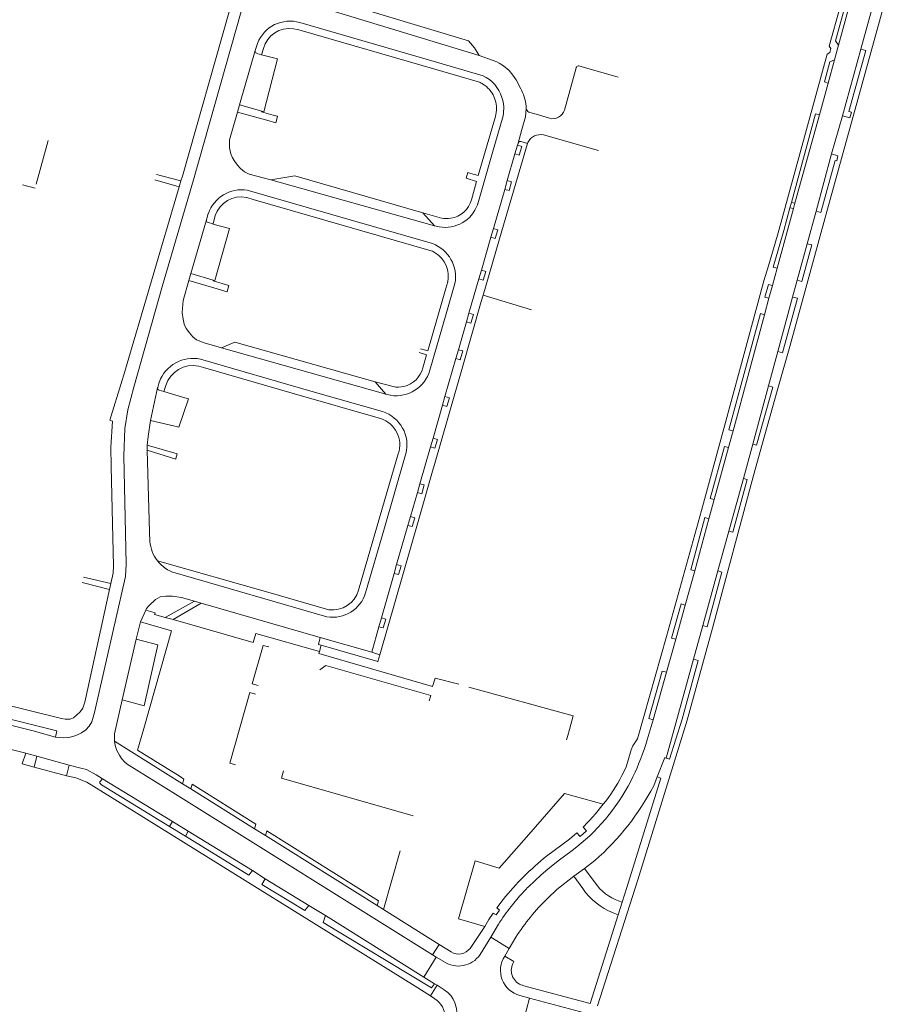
# Model space of a CAD drawing. Extents: x 145000 to 155000, y 457500 to 470000.
# Tile 332 of 548: x 149645 to 149844, y 463496 to 463721. Entities that reach past the tile are written whole.
import ezdxf

# ---------------------------------------------------------------- set-up
doc = ezdxf.new("R2010")
doc.units = 0
doc.header["$LTSCALE"] = 0.2
doc.header["$MEASUREMENT"] = 0
doc.layers.add('kant verharding', color=252, linetype='Continuous', lineweight=0)

msp = doc.modelspace()

# ---------------------------------------------------------------- linework, layer by layer
at = {"layer": 'kant verharding', "lineweight": 0}
for p, q in [((149713.98, 463723.98), (149750.38, 463712.93)), ((149840.83, 463725.44), (149837.74, 463714.39)), ((149708.76, 463718.89), (149707.9, 463719.05)), ((149699.68, 463715.71), (149699.14, 463714.06)), ((149831.76, 463711.98), (149832.66, 463715.34)), ((149699.14, 463714.06), (149695.57, 463701.65)), ((149700.58, 463713.11), (149699.47, 463713.43)), ((149701.02, 463714.56), (149700.58, 463713.11)), ((149704.27, 463712.15), (149700.58, 463713.11)), ((149837.74, 463714.39), (149833.6, 463699.14)), ((149704.27, 463712.15), (149701.11, 463700.05)), ((149775.77, 463709.84), (149773.23, 463710.57)), ((149830.28, 463706.65), (149831.76, 463711.98)), ((149772.6, 463710.09), (149769.92, 463700.46)), ((149776.65, 463709.58), (149775.77, 463709.84)), ((149782.23, 463707.98), (149776.65, 463709.58)), ((149828.27, 463699.4), (149830.28, 463706.65)), ((149760.11, 463705), (149759.95, 463705.31)), ((149695.57, 463701.65), (149695.1, 463699.99)), ((149695.57, 463701.65), (149700.63, 463700.19)), ((149695.1, 463699.99), (149693.27, 463693.65)), ((149700.63, 463700.19), (149701.11, 463700.05)), ((149704.13, 463699.04), (149703.26, 463699.28)), ((149761.22, 463700.59), (149761.17, 463700.83)), ((149763.42, 463699.49), (149762, 463699.91)), ((149766.48, 463698.58), (149763.42, 463699.49)), ((149828.27, 463699.4), (149822.69, 463679.13)), ((149833.6, 463699.14), (149831.08, 463690.43)), ((149701.78, 463698.11), (149703.83, 463697.53)), ((149777.71, 463691.21), (149765.09, 463694.77)), ((149649, 463683.48), (149651.71, 463693.46)), ((149758.57, 463690.42), (149759.14, 463692.42)), ((149759.14, 463692.42), (149759.29, 463692.92)), ((149756.82, 463684.32), (149758.57, 463690.42)), ((149831.08, 463690.43), (149827.5, 463677.35)), ((149676.57, 463685.75), (149682.13, 463684.24)), ((149708.22, 463685.43), (149702.68, 463684.49)), ((149708.22, 463685.43), (149737.51, 463676.91)), ((149747.4, 463684.86), (149747.79, 463686.15)), ((149747.79, 463686.15), (149748.46, 463685.95)), ((149645.89, 463683.33), (149648.74, 463682.57)), ((149681.73, 463682.9), (149676.17, 463684.48)), ((149682.13, 463684.24), (149681.73, 463682.9)), ((149740.14, 463674), (149702.68, 463684.49)), ((149756.24, 463682.3), (149756.82, 463684.32)), ((149681.73, 463682.9), (149669.07, 463639.85)), ((149753.65, 463673.34), (149756.24, 463682.3)), ((149697.25, 463680.45), (149697.14, 463680.48)), ((149698.67, 463680.03), (149697.25, 463680.45)), ((149821.52, 463678.11), (149821.86, 463679.34)), ((149821.86, 463679.34), (149822.69, 463679.13)), ((149822.69, 463679.13), (149822.36, 463677.91)), ((149687.99, 463675.33), (149688.4, 463676.77)), ((149737.51, 463676.91), (149740.14, 463674)), ((149737.51, 463676.91), (149741.77, 463675.74)), ((149822.36, 463677.91), (149818.6, 463664.25)), ((149822.36, 463677.91), (149821.52, 463678.11)), ((149825.47, 463669.88), (149827.5, 463677.35)), ((149687.99, 463675.33), (149684.41, 463663.05)), ((149689.48, 463674.44), (149688.33, 463674.75)), ((149689.48, 463674.44), (149689.46, 463674.37)), ((149693.21, 463673.33), (149689.46, 463674.37)), ((149689.99, 463676.3), (149689.48, 463674.44)), ((149693.21, 463673.33), (149689.91, 463661.44)), ((149740.14, 463674), (149741.22, 463673.73)), ((149753.08, 463671.37), (149753.65, 463673.34)), ((149750.92, 463663.83), (149753.08, 463671.37)), ((149823.19, 463661.5), (149825.47, 463669.88)), ((149684.41, 463663.05), (149683.94, 463661.43)), ((149684.41, 463663.05), (149689.52, 463661.56)), ((149750.33, 463661.84), (149750.92, 463663.83)), ((149817.52, 463660.31), (149818.6, 463664.25)), ((149683.94, 463661.43), (149682.61, 463656.85)), ((149683.94, 463661.43), (149690.44, 463659.54)), ((149689.52, 463661.56), (149689.91, 463661.44)), ((149693.1, 463660.28), (149691.54, 463660.77)), ((149748.06, 463654), (149750.33, 463661.84)), ((149822.15, 463657.68), (149823.19, 463661.5)), ((149690.44, 463659.54), (149692.17, 463659.04)), ((149692.73, 463658.98), (149693.1, 463660.28)), ((149816.73, 463657.43), (149817.52, 463660.31)), ((149682.61, 463656.85), (149682.44, 463654.14)), ((149751.31, 463658.12), (149750.88, 463656.65)), ((149751.31, 463658.12), (149762.39, 463654.73)), ((149815.71, 463653.63), (149816.73, 463657.43)), ((149818.78, 463645.21), (149822.15, 463657.68)), ((149747.49, 463651.99), (149748.06, 463654)), ((149745.65, 463645.63), (149747.49, 463651.99)), ((149808.51, 463627.04), (149815.71, 463653.63)), ((149694.49, 463647.32), (149691.44, 463646.02)), ((149694.49, 463647.32), (149726.58, 463638.28)), ((149729.01, 463635.44), (149691.44, 463646.02)), ((149745.03, 463643.59), (149745.65, 463645.63)), ((149816.65, 463637.34), (149818.78, 463645.21)), ((149742.55, 463634.92), (149745.03, 463643.59)), ((149687.3, 463641.55), (149686.19, 463641.88)), ((149669.07, 463639.85), (149668.7, 463638.66)), ((149726.58, 463638.28), (149729.01, 463635.44)), ((149730.72, 463637.18), (149726.58, 463638.28)), ((149676.78, 463636.87), (149675.16, 463629.4)), ((149676.81, 463637), (149676.78, 463636.87)), ((149677.08, 463637.93), (149676.81, 463637)), ((149678.22, 463636.04), (149677.11, 463636.38)), ((149678.67, 463637.46), (149678.22, 463636.04)), ((149682.47, 463634.8), (149678.22, 463636.04)), ((149813.02, 463623.98), (149816.65, 463637.34)), ((149683.83, 463634.4), (149682.47, 463634.8)), ((149729.01, 463635.44), (149730.12, 463635.19)), ((149741.99, 463632.93), (149742.55, 463634.92)), ((149739.84, 463625.4), (149741.99, 463632.93)), ((149675.16, 463629.4), (149674.63, 463625.8)), ((149675.16, 463629.4), (149680.71, 463628.1)), ((149807.5, 463623.24), (149808.51, 463627.04)), ((149674.43, 463623.82), (149674.63, 463625.8)), ((149739.26, 463623.37), (149739.84, 463625.4)), ((149674.37, 463622.61), (149674.43, 463623.82)), ((149674.96, 463603.97), (149674.37, 463622.61)), ((149736.83, 463614.95), (149739.26, 463623.37)), ((149804.22, 463611.32), (149807.5, 463623.24)), ((149810.88, 463616.12), (149813.02, 463623.98)), ((149680.96, 463620.62), (149681, 463620.77)), ((149727.76, 463607.67), (149731.88, 463621.83)), ((149740.15, 463619.35), (149739.87, 463618.4)), ((149807.57, 463604.14), (149810.88, 463616.12)), ((149736.25, 463612.96), (149736.83, 463614.95)), ((149734.68, 463607.46), (149736.25, 463612.96)), ((149803, 463606.93), (149804.22, 463611.32)), ((149722.79, 463590.6), (149727.62, 463607.19)), ((149727.62, 463607.19), (149727.76, 463607.67)), ((149734.09, 463605.43), (149734.68, 463607.46)), ((149799.74, 463595.05), (149803, 463606.93)), ((149731.51, 463596.45), (149734.09, 463605.43)), ((149675.02, 463601.76), (149674.96, 463603.97)), ((149805.05, 463595.01), (149807.57, 463604.14)), ((149730.93, 463594.43), (149731.51, 463596.45)), ((149659.86, 463593.6), (149666.09, 463592.13)), ((149680.78, 463594.54), (149715.52, 463584.54)), ((149728.01, 463584.28), (149730.93, 463594.43)), ((149797.57, 463587.2), (149799.74, 463595.05)), ((149801.59, 463582.49), (149805.05, 463595.01)), ((149665.79, 463590.75), (149659.5, 463592.39)), ((149666.09, 463592.13), (149665.79, 463590.75)), ((149678.52, 463584.38), (149685.24, 463588.09)), ((149686.75, 463587.66), (149680.33, 463583.87)), ((149686.75, 463587.66), (149685.24, 463588.09)), ((149714.01, 463579.77), (149686.75, 463587.66)), ((149795.39, 463579.37), (149797.57, 463587.2)), ((149674.09, 463586.06), (149672.87, 463583.34)), ((149680.33, 463583.87), (149678.52, 463584.38)), ((149727.44, 463582.25), (149728.01, 463584.28)), ((149672.87, 463583.34), (149671.88, 463579.38)), ((149725.8, 463576.41), (149727.44, 463582.25)), ((149801.59, 463582.49), (149799.46, 463574.79)), ((149714.01, 463579.77), (149725.8, 463576.41)), ((149671.88, 463579.38), (149668.7, 463565.53)), ((149713.82, 463576.59), (149714.25, 463578.03)), ((149727.2, 463574.25), (149714.25, 463578.03)), ((149793.28, 463571.82), (149795.39, 463579.37)), ((149713.68, 463576.08), (149713.82, 463576.59)), ((149727.66, 463575.83), (149725.8, 463576.41)), ((149727.2, 463574.25), (149727.66, 463575.83)), ((149727.23, 463574.24), (149727.2, 463574.25)), ((149799.46, 463574.79), (149793.19, 463552.18)), ((149745.74, 463569.12), (149740.3, 463570.5)), ((149790.24, 463560.91), (149793.28, 463571.82)), ((149653.76, 463558.45), (149619.25, 463566.91)), ((149654.8, 463561.28), (149631.55, 463566.94)), ((149648.33, 463558.4), (149618.95, 463565.72)), ((149788.86, 463556.34), (149790.24, 463560.91)), ((149648.33, 463558.4), (149653.41, 463557)), ((149653.41, 463557), (149653.76, 463558.45)), ((149666.93, 463556.09), (149682.52, 463546.33)), ((149646.61, 463553.3), (149642.98, 463554.21)), ((149646.61, 463553.3), (149645.77, 463550.86)), ((149646.61, 463553.3), (149649.15, 463552.59)), ((149648.54, 463550.13), (149649.15, 463552.59)), ((149649.15, 463552.59), (149656.52, 463550.53)), ((149645.77, 463550.86), (149648.54, 463550.13)), ((149655.95, 463548.16), (149656.52, 463550.53)), ((149669.8, 463550.76), (149680.88, 463543.91)), ((149792.86, 463552.29), (149791.17, 463547.88)), ((149793.19, 463552.18), (149792.86, 463552.29)), ((149648.54, 463550.13), (149655.95, 463548.16)), ((149663.31, 463547.99), (149664.17, 463547.46)), ((149785.1, 463546.93), (149785.59, 463547.93)), ((149680.18, 463537.68), (149664.17, 463547.46)), ((149682.52, 463546.33), (149684.43, 463545.14)), ((149791.17, 463547.88), (149790.34, 463545.87)), ((149739.74, 463507.18), (149680.88, 463543.91)), ((149684.43, 463545.14), (149698.97, 463536.03)), ((149778.79, 463541.62), (149777.03, 463539.42)), ((149779.38, 463542.35), (149778.79, 463541.62)), ((149679.5, 463536.53), (149680.18, 463537.68)), ((149683.81, 463535.47), (149680.18, 463537.68)), ((149679.5, 463536.53), (149683.16, 463534.29)), ((149683.81, 463535.47), (149683.16, 463534.29)), ((149698.52, 463526.48), (149683.81, 463535.47)), ((149698.97, 463536.03), (149701.49, 463534.46)), ((149701.49, 463534.46), (149727.03, 463518.47)), ((149732.32, 463530.98), (149728.53, 463517.53)), ((149776.88, 463528.76), (149774.54, 463526.93)), ((149701.44, 463524.58), (149698.52, 463526.48)), ((149774.54, 463526.93), (149772.04, 463525.16)), ((149776.92, 463523.62), (149774.54, 463526.93)), ((149711.41, 463518.48), (149701.44, 463524.58)), ((149772.04, 463525.16), (149774.1, 463522.36)), ((149757.7, 463518.24), (149759.64, 463520.56)), ((149783.16, 463519.24), (149782.24, 463516.34)), ((149783.16, 463519.24), (149782.31, 463519.51)), ((149711.41, 463518.48), (149715.22, 463516.2)), ((149727.03, 463518.47), (149728.53, 463517.53)), ((149728.53, 463517.53), (149741.22, 463509.57)), ((149781.05, 463516.77), (149782.24, 463516.34)), ((149715.22, 463516.2), (149737.76, 463502.09)), ((149753.05, 463511.21), (149754.82, 463514.16)), ((149775.77, 463496.06), (149782.24, 463516.34)), ((149750.92, 463512.54), (149748.32, 463508.65)), ((149751.66, 463513.67), (149750.92, 463512.54)), ((149750.61, 463507.22), (149753.05, 463511.21)), ((149753.41, 463510.98), (149753.05, 463511.21)), ((149757.23, 463508.62), (149753.41, 463510.98)), ((149758.78, 463511.19), (149757.23, 463508.62)), ((149741.22, 463509.57), (149739.74, 463507.18)), ((149743.97, 463507.82), (149741.22, 463509.57)), ((149757.23, 463508.62), (149756.24, 463506.87)), ((149737.76, 463502.09), (149740.58, 463506.64)), ((149739.74, 463507.18), (149740.58, 463506.64)), ((149740.58, 463506.64), (149742.27, 463505.62)), ((149740.16, 463500.57), (149737.76, 463502.09)), ((149739.25, 463497.8), (149735.78, 463500)), ((149740.76, 463500.2), (149739.25, 463497.8)), ((149740.76, 463500.2), (149740.16, 463500.57)), ((149742.4, 463499.19), (149740.76, 463500.2)), ((149760.31, 463500.19), (149775.77, 463496.06)), ((149759.69, 463497.86), (149761.9, 463497.28)), ((149761.9, 463497.28), (149760.51, 463492.06)), ((149761.9, 463497.28), (149779.06, 463492.7))]:
    msp.add_line(p, q, dxfattribs=at)
at = {"layer": 'kant verharding', "lineweight": 0, "flags": 128}
for points in [[(149721.31, 463828.89), (149719.42, 463820.89), (149713.84, 463796.07), (149713.05, 463793.58), (149703.7, 463760.14), (149682.46, 463685.36), (149682.13, 463684.24)], [(149653.41, 463557), (149655.28, 463556.8), (149656.44, 463556.88), (149657.39, 463557.15), (149658.42, 463557.48), (149659.38, 463557.99), (149660.36, 463558.65), (149661.1, 463559.49), (149661.77, 463560.51), (149662.32, 463562.58), (149669.42, 463593.72), (149669.57, 463596.58), (149669.04, 463621.38), (149669.28, 463627.61), (149669.97, 463631.88), (149671.35, 463637.06), (149677.93, 463660.28), (149684.97, 463684.5), (149697.25, 463727.68), (149715.33, 463792.25), (149723.48, 463825.49), (149723.54, 463825.73)], [(149835.52, 463733.19), (149830.54, 463715.07), (149830.92, 463714.52), (149830.67, 463713.6), (149830.05, 463713.27), (149826.38, 463699.91), (149818.83, 463672.33), (149818.18, 463670), (149816.61, 463664.79), (149815.55, 463661.37), (149814.73, 463658.27), (149810.22, 463641.66), (149806.41, 463627.58), (149801.27, 463608.82), (149793.25, 463579.97), (149788.11, 463561.7), (149786.65, 463556.62), (149785.57, 463554.97), (149785.19, 463554.07), (149784.38, 463551.15), (149784.03, 463550.18), (149783.5, 463549.05)], [(149837.06, 463731.37), (149836.18, 463731.59), (149831.98, 463716.28), (149832.66, 463715.34)], [(149832.66, 463715.34), (149835.46, 463725.58), (149836.99, 463731.12)], [(149844.28, 463729.09), (149843.05, 463724.37), (149829.72, 463676.43), (149821.49, 463646.33), (149818.64, 463636.18), (149815.27, 463624.24), (149813.22, 463616.86), (149803.79, 463581.91), (149798.03, 463560.83), (149786.7, 463524.32), (149777.48, 463495.48)], [(149750.38, 463712.93), (149749.35, 463714.67), (149747.93, 463716.27), (149718.27, 463725.24)], [(149751.28, 463708.3), (149740.6, 463711.42), (149709.36, 463720.46)], [(149709.68, 463718.66), (149709.14, 463718.82), (149708.76, 463718.89)], [(149750.44, 463706.85), (149740.25, 463709.78), (149709.68, 463718.66)], [(149754.95, 463711.2), (149754.41, 463711.52), (149750.38, 463712.93)], [(149833.6, 463699.14), (149835.26, 463698.67), (149835.65, 463699.98), (149835.03, 463700.15), (149838.91, 463714.07), (149837.74, 463714.39)], [(149759.95, 463705.31), (149758.85, 463707.4), (149758.11, 463708.46), (149757.25, 463709.5), (149755.99, 463710.59), (149754.95, 463711.2)], [(149831.76, 463711.98), (149830.69, 463711.5), (149829.41, 463706.89), (149830.28, 463706.65)], [(149695.1, 463699.99), (149698.12, 463699.15), (149701.78, 463698.11)], [(149703.26, 463699.28), (149700.6, 463700.02), (149700.63, 463700.19)], [(149703.83, 463697.53), (149704.24, 463699.01), (149704.13, 463699.04)], [(149748.46, 463685.95), (149750.18, 463685.47), (149751.85, 463691.21), (149754.12, 463699.02)], [(149750.08, 463679.01), (149753.45, 463690.72), (149755.86, 463699.15)], [(149759.29, 463692.92), (149760.2, 463695.99), (149760.99, 463698.91), (149761.17, 463700.83)], [(149821.86, 463679.34), (149827.4, 463699.62), (149828.27, 463699.4)], [(149702.68, 463684.49), (149697.75, 463685.76), (149696.65, 463686.35), (149695.77, 463687.07), (149695.05, 463687.85), (149694.46, 463688.69), (149693.95, 463689.55), (149693.57, 463690.43), (149693.21, 463691.78), (149693.27, 463693.65)], [(149761.48, 463692.77), (149755.55, 463672.83), (149751.31, 463658.12)], [(149759.14, 463692.42), (149760.16, 463692.14), (149759.58, 463690.13), (149758.57, 463690.42)], [(149761.48, 463692.77), (149759.9, 463693.27), (149759.53, 463693.23), (149759.29, 463692.92)], [(149761.57, 463693.05), (149761.48, 463692.77)], [(149827.5, 463677.35), (149828.63, 463677.04), (149831.88, 463688.92), (149832.27, 463688.87), (149832.53, 463690.02), (149831.08, 463690.43)], [(149748.62, 463679.93), (149749.82, 463684.13), (149747.4, 463684.86)], [(149756.82, 463684.32), (149757.83, 463684.05), (149757.27, 463682.03), (149756.24, 463682.3)], [(149739.69, 463669.91), (149720.9, 463675.34), (149697.3, 463682.14)], [(149739.44, 463668.28), (149719.56, 463673.95), (149698.67, 463680.03)], [(149818.6, 463664.25), (149817.71, 463664.51), (149820.1, 463672.91), (149821.52, 463678.11)], [(149753.08, 463671.37), (149754.09, 463671.05), (149754.68, 463673.07), (149753.65, 463673.34)], [(149825.47, 463669.88), (149826.57, 463669.62), (149824.28, 463661.22), (149823.19, 463661.5)], [(149750.33, 463661.84), (149751.34, 463661.53), (149751.94, 463663.55), (149750.92, 463663.83)], [(149691.54, 463660.77), (149689.49, 463661.4), (149689.52, 463661.56)], [(149736.93, 463645.83), (149738.62, 463645.34), (149743.08, 463660.67)], [(149739.08, 463640.92), (149742.82, 463653.84), (149744.85, 463660.74)], [(149817.52, 463660.31), (149816.61, 463660.57), (149815.82, 463657.68), (149816.73, 463657.43)], [(149692.17, 463659.04), (149692.7, 463658.88), (149692.73, 463658.98)], [(149750.88, 463656.65), (149746.55, 463641.6), (149740.15, 463619.35)], [(149822.15, 463657.68), (149823.25, 463657.41), (149819.83, 463644.92), (149818.78, 463645.21)], [(149691.44, 463646.02), (149687.41, 463647.21), (149685.72, 463647.86), (149684.83, 463648.54), (149684.07, 463649.48), (149683.33, 463650.49), (149682.87, 463651.5), (149682.64, 463652.61), (149682.44, 463654.14)], [(149747.49, 463651.99), (149748.51, 463651.7), (149749.08, 463653.71), (149748.06, 463654)], [(149815.71, 463653.63), (149814.79, 463653.88), (149807.58, 463627.26), (149808.51, 463627.04)], [(149736.65, 463644.96), (149738.36, 463644.46), (149737.49, 463641.51)], [(149745.03, 463643.59), (149746.08, 463643.32), (149746.68, 463645.34), (149745.65, 463645.63)], [(149728.27, 463631.45), (149711.86, 463636.17), (149686.63, 463643.47)], [(149727.84, 463629.87), (149707.57, 463635.68), (149687.3, 463641.55)], [(149668.7, 463638.66), (149665.89, 463629.53), (149666.48, 463629.25), (149666.12, 463623.3), (149666.17, 463618.92), (149666.73, 463596.07), (149666.61, 463594.49), (149666.09, 463592.13)], [(149816.65, 463637.34), (149817.62, 463637.06), (149813.87, 463623.75), (149813.02, 463623.98)], [(149680.71, 463628.1), (149681.67, 463627.87), (149683.83, 463634.4)], [(149741.99, 463632.93), (149743, 463632.63), (149743.58, 463634.63), (149742.55, 463634.92)], [(149739.26, 463623.37), (149740.26, 463623.08), (149740.84, 463625.1), (149739.84, 463625.4)], [(149674.37, 463622.61), (149680.95, 463620.61), (149680.96, 463620.62)], [(149681, 463620.77), (149681.3, 463621.79), (149674.43, 463623.82)], [(149807.5, 463623.24), (149806.55, 463623.48), (149803.29, 463611.58), (149804.22, 463611.32)], [(149724.4, 463590.02), (149728.54, 463604.35), (149733.47, 463621.35)], [(149739.87, 463618.4), (149736.56, 463606.88), (149727.66, 463575.83)], [(149810.88, 463616.12), (149811.71, 463615.91), (149808.47, 463603.9), (149807.57, 463604.14)], [(149736.25, 463612.96), (149737.26, 463612.67), (149737.84, 463614.68), (149736.83, 463614.95)], [(149734.09, 463605.43), (149735.09, 463605.15), (149735.67, 463607.16), (149734.68, 463607.46)], [(149803, 463606.93), (149802.07, 463607.22), (149798.81, 463595.29), (149799.74, 463595.05)], [(149676.74, 463597.33), (149702.03, 463590.17), (149715.98, 463586.14)], [(149730.93, 463594.43), (149731.94, 463594.16), (149732.51, 463596.15), (149731.51, 463596.45)], [(149805.05, 463595.01), (149805.98, 463594.73), (149802.61, 463582.22), (149801.59, 463582.49)], [(149665.79, 463590.75), (149660.16, 463564.96), (149659.66, 463563.64), (149659.03, 463562.75), (149658.26, 463562.01), (149657.55, 463561.42), (149656.75, 463561.08), (149655.62, 463561.08), (149654.8, 463561.28)], [(149685.24, 463588.09), (149682.28, 463588.95), (149680.18, 463589.23), (149678.66, 463589.23), (149677.4, 463589.05), (149676.27, 463588.47), (149674.8, 463587.04), (149674.26, 463586.45), (149674.09, 463586.06)], [(149797.57, 463587.2), (149796.6, 463587.46), (149794.43, 463579.65), (149795.39, 463579.37)], [(149678.52, 463584.38), (149676.11, 463585.07), (149676.22, 463585.45), (149674.09, 463586.06)], [(149727.44, 463582.25), (149728.45, 463581.98), (149729.02, 463584.01), (149728.01, 463584.28)], [(149672.87, 463583.34), (149679.99, 463581.31), (149673.62, 463558.95)], [(149713.82, 463576.59), (149699.29, 463580.73), (149698.7, 463578.63), (149680.33, 463583.87)], [(149714.25, 463578.03), (149713.63, 463578.21), (149714.01, 463579.77)], [(149668.7, 463565.53), (149673.68, 463564.18), (149676.82, 463578.12), (149671.88, 463579.38)], [(149702.28, 463577.61), (149700.98, 463577.98), (149698.47, 463569.19), (149699.78, 463568.82)], [(149740.3, 463570.5), (149739.75, 463568.6), (149713.68, 463576.08)], [(149738.95, 463565.27), (149739.31, 463566.52), (149715.26, 463573.37), (149713.89, 463572.41)], [(149799.46, 463574.79), (149800.51, 463574.5), (149796.84, 463561.12), (149793.98, 463551.96), (149793.19, 463552.18)], [(149793.28, 463571.82), (149792.3, 463572.06), (149789.27, 463561.22), (149790.24, 463560.91)], [(149770.39, 463556.34), (149770.69, 463557.36), (149771.11, 463558.73), (149771.89, 463561.84), (149748.03, 463568.44)], [(149699.21, 463566.84), (149697.91, 463567.21), (149693.3, 463551.04), (149694.6, 463550.66)], [(149668.7, 463565.53), (149666.9, 463557.7), (149666.91, 463556.3), (149666.93, 463556.09)], [(149673.62, 463558.95), (149672.22, 463554.02), (149681.94, 463547.94)], [(149666.93, 463556.09), (149667.06, 463555.05), (149667.45, 463553.89), (149668.03, 463552.83), (149668.54, 463552.1), (149669.18, 463551.31), (149669.8, 463550.76)], [(149656.52, 463550.53), (149659.21, 463549.91), (149660.53, 463549.57), (149662.76, 463548.33), (149663.31, 463547.99)], [(149655.95, 463548.16), (149658.07, 463547.65), (149660.58, 463546.64), (149671.41, 463539.95), (149735.78, 463500)], [(149681.94, 463547.94), (149682.82, 463547.38), (149682.52, 463546.33)], [(149735.26, 463538.99), (149705.12, 463547.58), (149705.61, 463549.29)], [(149664.17, 463547.46), (149663.54, 463546.72), (149663.53, 463546.44), (149663.95, 463546.06)], [(149663.95, 463546.06), (149679.5, 463536.53)], [(149698.97, 463536.03), (149699.27, 463537.08), (149684.73, 463546.19), (149684.43, 463545.14)], [(149791.17, 463547.88), (149792.01, 463547.63), (149784.23, 463522.57), (149783.16, 463519.24)], [(149749.46, 463528.7), (149754.96, 463527.01), (149761.73, 463534.71), (149769.91, 463544.1), (149778.79, 463541.62)], [(149765.84, 463529.73), (149771.07, 463533.61), (149772.76, 463535.05), (149773.48, 463534.24), (149774.94, 463535.57), (149774.18, 463536.36), (149775.22, 463537.44)], [(149727.03, 463518.47), (149727.33, 463519.52), (149701.79, 463535.51), (149701.49, 463534.46)], [(149683.16, 463534.29), (149697.68, 463525.39), (149698.52, 463526.48)], [(149761.68, 463522.74), (149764.61, 463525.48), (149766.11, 463526.8), (149768.47, 463528.67), (149771.68, 463531.04)], [(149749.46, 463528.7), (149745.66, 463515.38), (149751.66, 463513.67)], [(149701.44, 463524.58), (149700.62, 463523.27), (149710.46, 463517.29), (149711.41, 463518.48)], [(149772.04, 463525.16), (149768.18, 463522.09), (149766.02, 463520.03)], [(149755.89, 463519.82), (149754.42, 463517.9), (149755.02, 463517.42), (149754.26, 463516.33), (149753.58, 463516.71), (149752.62, 463515.23), (149751.66, 463513.67)], [(149715.22, 463516.2), (149714.72, 463514.6), (149739.51, 463499.59), (149740.16, 463500.57)], [(149756.24, 463506.87), (149758.36, 463505.68), (149758.09, 463505.15)], [(149739.25, 463497.8), (149740.26, 463497.14), (149740.76, 463496.73)]]:
    msp.add_lwpolyline(points, dxfattribs=at)
at = {"layer": 'kant verharding', "lineweight": 0}
for centre, radius, start, end in [((149707.07, 463712.9), 7.91, 73.1737, 159.1722), ((149706.98, 463712.95), 6.17, 81.399, 164.9526), ((149773.16, 463710), 0.567, 147.9295, 171.336), ((149773.16, 463710), 0.571, 82.8796, 148.0486), ((149747.71, 463700.8), 8.31, 17.9657, 64.5394), ((149747.69, 463700.7), 6.73, 58.1609, 65.8802), ((149747.73, 463700.79), 6.63, 40.8594, 58.0819), ((149747.73, 463700.79), 6.63, 32.2081, 40.8428), ((149747.74, 463700.8), 6.62, 16.9234, 32.2228), ((149747.7, 463700.8), 8.32, 348.5861, 17.9348), ((149750.89, 463700.43), 10.29, 2.1957, 26.3482), ((149747.74, 463700.79), 6.62, 344.4501, 16.9413), ((149764.39, 463691.74), 3.11, 77.0049, 155.0837), ((149696.04, 463674.16), 8.07, 80.989, 161.1596), ((149695.94, 463674.32), 6.27, 79.0184, 161.6249), ((149742.55, 463681.56), 7.95, 260.3837, 339.7807), ((149742.95, 463681.5), 5.88, 279.5081, 344.5943), ((149740.96, 463682.12), 9.63, 339.9767, 341.1748), ((149742.95, 463681.53), 5.91, 258.4796, 279.441), ((149736.87, 463662.29), 8.12, 349.007, 69.7305), ((149736.93, 463662.47), 6.33, 57.2683, 66.6027), ((149736.89, 463662.38), 6.43, 348.4094, 57.3681), ((149736.75, 463662.41), 6.57, 344.644, 348.3756), ((149684.9, 463635.45), 8.2, 77.8532, 160.1136), ((149684.86, 463635.54), 6.48, 78.1372, 162.7672), ((149731.35, 463643.14), 8.05, 261.2269, 343.9723), ((149686.06, 463635.06), 9.43, 160.2935, 162.2831), ((149725.91, 463623.85), 7.96, 345.1459, 72.7441), ((149725.95, 463623.88), 6.28, 340.922, 72.4928), ((149725.47, 463623.99), 8.42, 341.7062, 345.0076), ((149683.22, 463602.39), 8.22, 217.9381, 252.7026), ((149716.89, 463592.27), 7.85, 260.0137, 343.2985), ((149716.81, 463592.3), 6.22, 262.2951, 344.094), ((149732.32, 463573.55), 59.11, 334.3129, 343.0677), ((149743.73, 463568.26), 46.54, 306.9075, 332.7272), ((149805.59, 463479.85), 63.79, 128.5543, 141.1918), ((149786.71, 463530.93), 15.25, 214.1943, 248.2173), ((149800.27, 463484.62), 49.27, 134.0502, 147.3661), ((149745.62, 463510.67), 6.06, 236.4264, 325.2856), ((149761.22, 463503.61), 5.95, 146.8039, 255.1192), ((149761.3, 463503.61), 3.55, 154.2895, 253.9139), ((149739, 463493.94), 6.26, 344.5287, 57.0672)]:
    msp.add_arc(centre, radius, start, end, dxfattribs=at)
at = {"layer": 'kant verharding', "lineweight": 0, "extrusion": (0, 0, -1)}
for centre, radius, start, end in [((-149699.65, 463713.93), 0.524, 290.4674, 14.8727), ((-149762.34, 463701.08), 1.22, 286.2322, 336.2965), ((-149767.21, 463701.32), 2.84, 197.6576, 285.0538), ((-149688.45, 463675.21), 0.476, 284.7742, 14.2947), ((-149731.84, 463642.89), 5.82, 193.689, 256.7373), ((-149677.26, 463636.84), 0.48, 287.0633, 3.7412), ((-149731.84, 463642.88), 5.81, 256.7422, 281.1101), ((-149683.24, 463602.4), 8.24, 322.0685, 355.513), ((-149748.09, 463566.22), 39.35, 205.8644, 217.3372), ((-149737.55, 463573.55), 59.61, 207.6762, 228.7133), ((-149751.02, 463561.17), 33.9, 219.9074, 224.4447), ((-149786.27, 463530.3), 11.49, 290.1676, 324.4915), ((-149791.68, 463492.62), 42.51, 41.0874, 45.1106), ((-149791.59, 463491.21), 43.35, 31.9746, 38.5807), ((-149745.67, 463510.71), 3.35, 217.8613, 300.4527), ((-149736.92, 463492.41), 5.79, 131.6681, 182.2542)]:
    msp.add_arc(centre, radius, start, end, dxfattribs=at)

doc.saveas('drawing.dxf')
